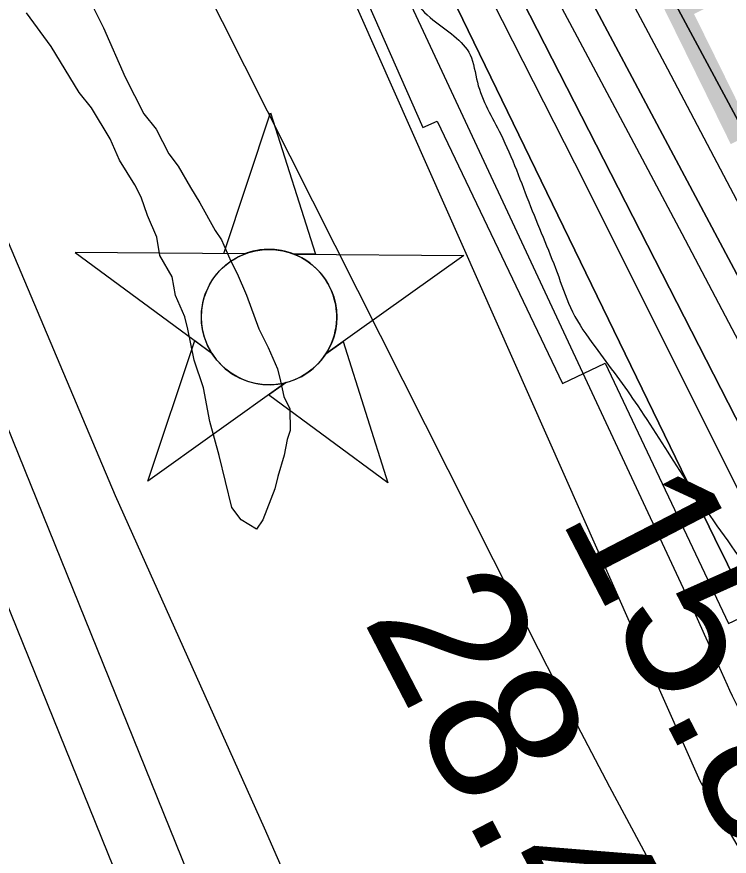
# Model space of a CAD drawing. Extents: x 3355724 to 3393621, y 594744 to 620174.
# Drawn here: x 3383582.9 to 3383904.2, y 604687.3 to 605066.1 of the extents above; entities that cross this region are included whole.
import ezdxf

# ---------------------------------------------------------------- set-up
doc = ezdxf.new("R2010")
doc.units = 0
for name, color, linetype in [('V-CHAN-NAID', 7, 'Continuous'), ('V-LEVE-TOET', 7, 'Continuous'), ('V-RIVR-EDGE', 7, 'Continuous'), ('V-RIVR-RANG', 7, 'Continuous'), ('V-RRAP-RVMT', 7, 'Continuous'), ('V-RRAP-RVMT-IDEN', 7, 'Continuous'), ('V-SITE-VEGE', 7, 'Continuous'), ('V-SURV-LINE', 7, 'Continuous'), ('V-TOPO-DPTH', 7, 'Continuous'), ('V-TOPO-MAJR', 7, 'Continuous'), ('V-TOPO-MINR', 7, 'Continuous'), ('V-TOPO-WATR', 7, 'Continuous')]:
    doc.layers.add(name, color=color, linetype=linetype)

msp = doc.modelspace()

# ---------------------------------------------------------------- linework, layer by layer
at = {"layer": 'V-CHAN-NAID'}
for points in [[(3383685.83, 604959.16), (3383676.25, 604959.23), (3383697.37, 605022.71), (3383717.6, 604958.93), (3383708.01, 604959), (3383706.43, 604959.58), (3383704.34, 604960.2), (3383702.3, 604960.65), (3383700.26, 604960.96), (3383699.1, 604961.07), (3383697.56, 604961.15), (3383695.84, 604961.15), (3383694.47, 604961.08), (3383692.56, 604960.88), (3383691.2, 604960.66), (3383689.41, 604960.28), (3383687.88, 604959.86), (3383686.85, 604959.53)], [(3383685.83, 604959.16), (3383609.34, 604959.7), (3383670.91, 604914.3), (3383669.79, 604916.21), (3383668.98, 604917.84), (3383668.16, 604919.81), (3383667.46, 604921.86), (3383667.1, 604923.18), (3383666.74, 604924.81), (3383666.49, 604926.25), (3383666.31, 604927.85), (3383666.2, 604929.59), (3383666.19, 604931.17), (3383666.29, 604933.24), (3383666.48, 604934.86), (3383666.87, 604937.06), (3383667.35, 604938.99), (3383667.95, 604940.87), (3383668.61, 604942.55), (3383669.33, 604944.14), (3383670.15, 604945.68), (3383671.21, 604947.41), (3383672.24, 604948.88), (3383673.24, 604950.15), (3383674.24, 604951.3), (3383675.55, 604952.63), (3383676.6, 604953.6), (3383678.32, 604955), (3383679.53, 604955.87), (3383681.22, 604956.94), (3383682.95, 604957.88), (3383684.39, 604958.57)], [(3383708.01, 604959), (3383784.5, 604958.46), (3383722.3, 604913.94), (3383723.21, 604915.42), (3383724.19, 604917.27), (3383724.9, 604918.86), (3383725.64, 604920.81), (3383726.19, 604922.6), (3383726.58, 604924.24), (3383726.95, 604926.25), (3383727.13, 604927.82), (3383727.26, 604930.02), (3383727.23, 604932.09), (3383727.04, 604934.31), (3383726.77, 604936.06), (3383726.28, 604938.3), (3383725.64, 604940.44), (3383724.89, 604942.42), (3383724.24, 604943.86), (3383723.24, 604945.78), (3383722.17, 604947.5), (3383720.96, 604949.2), (3383719.7, 604950.74), (3383718.43, 604952.11), (3383716.79, 604953.64), (3383715.05, 604955.05), (3383713.37, 604956.23), (3383711.48, 604957.36), (3383710.01, 604958.12)], [(3383704.27, 604901.03), (3383642.06, 604856.51), (3383663.19, 604919.99), (3383670.91, 604914.3), (3383671.54, 604913.34), (3383672.93, 604911.48), (3383674.14, 604910.06), (3383675.6, 604908.56), (3383676.99, 604907.31), (3383678.45, 604906.15), (3383679.85, 604905.16), (3383681.53, 604904.13), (3383683.24, 604903.22), (3383685.03, 604902.41), (3383686.48, 604901.85), (3383688.11, 604901.32), (3383690.33, 604900.76), (3383691.87, 604900.47), (3383693.89, 604900.21), (3383695.43, 604900.11), (3383697.29, 604900.09), (3383698.98, 604900.17), (3383700.69, 604900.34), (3383702.59, 604900.65)], [(3383722.3, 604913.94), (3383730.1, 604919.52), (3383750.32, 604855.74), (3383696.47, 604895.45), (3383704.27, 604901.03), (3383705.93, 604901.51), (3383707.55, 604902.07), (3383709.7, 604902.98), (3383711.44, 604903.86), (3383713.31, 604904.98), (3383715.04, 604906.19), (3383716.6, 604907.43), (3383717.88, 604908.6), (3383719.27, 604910.02), (3383720.47, 604911.42), (3383721.59, 604912.9)]]:
    msp.add_lwpolyline(points, close=True, dxfattribs=at)
msp.add_circle((3383696.72, 604930.62), 30.54, dxfattribs=at)
at = {"layer": 'V-LEVE-TOET'}
msp.add_lwpolyline([(3383511.56, 605084.7), (3383574.32, 604975.06), (3383627.38, 604850.12), (3383694.58, 604700.2), (3383729.74, 604619.75), (3383745.11, 604594.78), (3383764.12, 604575.94), (3383781.89, 604561.36), (3383793.56, 604547.36), (3383799.74, 604528.46), (3383801.68, 604504.66), (3383798.07, 604491.21), (3383797.58, 604463.11), (3383807.5, 604430.8), (3383892.61, 604235.16), (3383960.48, 604073.64), (3384024.03, 603920.65), (3384108.02, 603704.25), (3384171.55, 603555.53), (3384247.5, 603362.3)], dxfattribs=at)
at = {"layer": 'V-RIVR-EDGE'}
msp.add_spline([(3382685.21, 606951.82), (3382699.41, 606928.39), (3382711.81, 606916.3), (3382716.9, 606906.05), (3382724.91, 606891.77), (3382727.45, 606882.99), (3382735.47, 606874.56), (3382743.12, 606862.48), (3382749.66, 606847.84), (3382757.66, 606833.2), (3382769.68, 606814.16), (3382782.05, 606791.1), (3382790.05, 606772.81), (3382795.49, 606757.44), (3382803.86, 606738.78), (3382815.86, 606716.08), (3382832.97, 606684.6), (3382843.14, 606660.09), (3382859.52, 606629.71), (3382875.17, 606604.81), (3382892.66, 606579.18), (3382909.77, 606553.18), (3382929.07, 606522.43), (3382946.92, 606497.16), (3382961.85, 606475.92), (3382973.16, 606466.75), (3382978.63, 606458.7), (3382989.19, 606442.59), (3382998.29, 606426.48), (3383008.12, 606410.74), (3383014.67, 606399.39), (3383025.61, 606390.23), (3383035.45, 606378.87), (3383042.38, 606369.71), (3383049.66, 606356.54), (3383077.35, 606319.55), (3383102.48, 606284.03), (3383117.05, 606263.15), (3383116.67, 606258.04), (3383121.77, 606250.71), (3383131.61, 606238.99), (3383143.64, 606222.15), (3383154.19, 606202.75), (3383171.3, 606174.92), (3383191.32, 606140.51), (3383212.06, 606099.52), (3383234.24, 606053.04), (3383253.52, 606014.97), (3383268.81, 605988.25), (3383282.64, 605965.55), (3383296.11, 605942.49), (3383311.03, 605917.6), (3383331.43, 605885.38), (3383347.45, 605861.21), (3383359.46, 605839.98), (3383382.76, 605801.54), (3383403.87, 605764.93), (3383419.51, 605733.82), (3383436.64, 605710.75), (3383464.33, 605675.59), (3383488.38, 605644.46), (3383503.69, 605625.05), (3383518.63, 605606.37), (3383529.55, 605590.26), (3383543.77, 605575.6), (3383545.23, 605570.84), (3383546.67, 605564.62), (3383550.31, 605557.3), (3383561.99, 605549.6), (3383575.12, 605539.33), (3383595.9, 605513.69), (3383606.83, 605500.87), (3383607.91, 605493.92), (3383610.43, 605479.66), (3383611.87, 605471.25), (3383616.97, 605461), (3383626.05, 605438.68), (3383628.92, 605416.37), (3383634.35, 605396.99), (3383636.16, 605387.48), (3383637.95, 605374.31), (3383643.05, 605364.07), (3383654.34, 605347.59), (3383664.16, 605328.56), (3383678.7, 605295.99), (3383684.48, 605268.55), (3383701.54, 605220.26), (3383711.72, 605194.65), (3383714.97, 605180.02), (3383724.03, 605149.29), (3383729.84, 605134.29), (3383736.02, 605118.55), (3383753.85, 605084.88), (3383770.61, 605064.73), (3383787.39, 605048.97), (3383790.65, 605036.53), (3383801.19, 605013.11), (3383814.64, 604980.55), (3383827.35, 604948.71), (3383833.53, 604932.98), (3383843.72, 604917.23), (3383863.03, 604890.5), (3383884.52, 604857.18), (3383935.15, 604783.58), (3383963.9, 604731.6), (3383993.72, 604668.66), (3384000.98, 604651.46), (3384017.36, 604619.61), (3384032.99, 604587.04), (3384044.65, 604571.29), (3384055.58, 604554.09), (3384071.58, 604521.15), (3384078.47, 604500.29), (3384081.72, 604484.57), (3384087.91, 604472.12), (3384096.65, 604460.77), (3384103.21, 604452.35), (3384105.38, 604442.47), (3384107.19, 604435.89), (3384108.65, 604434.42), (3384114.86, 604433.67), (3384119.61, 604430.74), (3384126.53, 604421.95), (3384146.92, 604390.46), (3384166.94, 604355.68), (3384183.33, 604328.23), (3384207.01, 604298.92), (3384223.4, 604274.03), (3384250.33, 604225.34), (3384273.98, 604179.96), (3384293.99, 604141.52), (3384308.54, 604112.61), (3384320.91, 604089.55), (3384332.21, 604075.63), (3384335.85, 604069.04), (3384345.31, 604053.3), (3384348.96, 604047.81), (3384362.08, 604034.98), (3384372.29, 604022.89), (3384383.95, 604005.68), (3384390.13, 603992.87), (3384406.16, 603972.36), (3384417.09, 603955.15), (3384430.56, 603933.92), (3384440.75, 603916.71), (3384450.2, 603895.85), (3384454.18, 603879.03), (3384458.53, 603863.66), (3384464.33, 603844.64), (3384471.6, 603825.25), (3384474.86, 603815.01), (3384473.74, 603806.6), (3384477.73, 603791.24), (3384479.17, 603782.1), (3384477.68, 603771.13), (3384476.19, 603762), (3384476.16, 603748.84), (3384481.96, 603727.62), (3384486.67, 603712.26), (3384487.01, 603701.29), (3384486.95, 603678.63), (3384496.34, 603629.99), (3384507.57, 603590.84), (3384519.55, 603555.72), (3384533.36, 603523.52), (3384552.63, 603483.63), (3384569.02, 603455.8), (3384585.77, 603432.73), (3384604.35, 603404.54), (3384620.73, 603379.64), (3384633.81, 603347.08), (3384649.05, 603299.88), (3384654.82, 603268.07), (3384673.29, 603196.37), (3384684.48, 603140.78), (3384695.35, 603099.81), (3384709.16, 603067.61), (3384721.89, 603042.36), (3384733.52, 603015.64), (3384746.6, 602984.9), (3384754.96, 602962.22), (3384756.77, 602956), (3384760.42, 602955.99), (3384764.43, 602951.23), (3384767.66, 602926.73), (3384780.31, 602867.11), (3384791.19, 602833.82), (3384810.8, 602780.4), (3384832.95, 602721.86), (3384845.31, 602691.49), (3384855.14, 602674.65), (3384859.48, 602657.82), (3384867.48, 602641.72), (3384876.95, 602624.52), (3384884.56, 602600.74), (3384894, 602572.2), (3384900.51, 602546.96), (3384906.68, 602528.3), (3384922.67, 602491.34), (3384928.84, 602472.32), (3384931.72, 602454.03), (3384931.31, 602436.86), (3384923.24, 602425.18), (3384917.01, 602416.05), (3384910.77, 602406.93), (3384908.17, 602392.32), (3384903.03, 602383.19), (3384897.53, 602375.89), (3384886.53, 602362.03), (3384870.35, 602324.05), (3384866.3, 602310.9), (3384859.67, 602289.35), (3384857.45, 602280.22), (3384853.41, 602271.82), (3384850.08, 602256.47), (3384849.29, 602231.99), (3384850.71, 602216.63), (3384853.24, 602202.37), (3384853.6, 602202.37), (3384862.01, 602201.25), (3384874.06, 602196.47), (3384877.35, 602195.36), (3384877.34, 602192.44), (3384871.47, 602184.04), (3384871.09, 602180.39), (3384872.91, 602176.73), (3384876.19, 602170.87), (3384874.71, 602165.03), (3384869.57, 602153.71), (3384865.53, 602149.33), (3384862.96, 602143.12), (3384862.95, 602137.64), (3384862.94, 602133.25), (3384868.04, 602129.59), (3384875.7, 602122.99), (3384878.97, 602114.94), (3384881.88, 602107.25), (3384886.98, 602100.66), (3384894.28, 602096.99), (3384896.47, 602092.23), (3384897.16, 602079.43), (3384899.7, 602068.09), (3384904.78, 602054.92), (3384914.25, 602039.55), (3384933.2, 602016.83), (3384944.85, 601998.16), (3384955.39, 601973.28), (3384961.88, 601937.81), (3384969.47, 601901.96), (3384976.33, 601868.68), (3384986.49, 601837.58), (3384990.84, 601821.49), (3384996.23, 601784.56), (3385007.4, 601717.27), (3385010.62, 601690.57), (3385019.64, 601642.3), (3385024.34, 601622.91), (3385033.39, 601587.07), (3385047.89, 601537.32), (3385059.82, 601482.82), (3385064.15, 601458.68), (3385063.72, 601433.83), (3385064.77, 601415.91), (3385066.9, 601389.22), (3385067.94, 601365.09), (3385069.01, 601353.39), (3385072.63, 601339.86), (3385083.54, 601316.8), (3385087.91, 601310.58), (3385095.57, 601305.08), (3385098.12, 601299.59), (3385101.76, 601293.73), (3385102.48, 601288.97), (3385102.47, 601285.68), (3385105.76, 601284.58), (3385109.77, 601282.38), (3385109.77, 601280.91), (3385112.69, 601280.54), (3385119.64, 601280.52), (3385121.82, 601278.33), (3385122.16, 601265.16), (3385118.12, 601257.13), (3385117.74, 601251.29), (3385118.07, 601238.12), (3385119.82, 601205.59), (3385117.98, 601200.84), (3385117.59, 601193.89), (3385120.87, 601189.13), (3385123.07, 601189.13), (3385128.55, 601189.11), (3385132.2, 601189.11), (3385142.79, 601181.77), (3385148.98, 601172.98), (3385150.77, 601159.45), (3385150.36, 601141.54), (3385148.53, 601137.52), (3385144.86, 601132.78), (3385144.11, 601125.84), (3385146.29, 601119.98), (3385150.3, 601115.59), (3385159.79, 601111.18), (3385160.15, 601107.15), (3385154.66, 601103.88), (3385152.82, 601099.13), (3385152.8, 601092.92), (3385153.51, 601084.87), (3385156.79, 601080.11), (3385159.35, 601079.37), (3385173.25, 601082.26), (3385173.24, 601080.8), (3385172.83, 601061.43), (3385176.06, 601037.66), (3385178.96, 601025.59), (3385186.95, 601006.93), (3385193.5, 600994.85), (3385202.97, 600979.84), (3385216.45, 600962.26), (3385223.73, 600947.98), (3385225.88, 600931.16), (3385225.81, 600905.57), (3385225.42, 600892.05), (3385233.05, 600875.58), (3385237.39, 600855.47), (3385241.34, 600826.58), (3385242.36, 600796.6), (3385245.51, 600741.39), (3385245.8, 600708.86), (3385249.65, 600639.4), (3385250.27, 600596.62), (3385259.56, 600509.6), (3385266.36, 600451.1), (3385277.49, 600369.19), (3385281.77, 600323.48), (3385282.73, 600271.57), (3385283.38, 600237.21), (3385284.31, 600195.07)], degree=3, dxfattribs=at)
at = {"layer": 'V-RRAP-RVMT'}
msp.add_lwpolyline([(3383709.39, 605144.82), (3383766.08, 605016.21), (3383772.54, 605019.07), (3383829.08, 604900.66), (3383848.27, 604909.75), (3383903.97, 604792.35), (3383920.88, 604800.35), (3383978.59, 604682.23), (3383983.26, 604684.41), (3384034.8, 604575.63), (3384034.01, 604575.28), (3384093.35, 604452.16), (3384097.91, 604454.35), (3384155.69, 604338.36), (3384170.65, 604345.78), (3384228.55, 604227.76), (3384243.11, 604234.88), (3384299.46, 604115.89), (3384304.43, 604118.22), (3384360.55, 604002.69), (3384372.36, 604008.26)], dxfattribs=at)
at = {"layer": 'V-SITE-VEGE'}
for points in [[(3383616.43, 605072.2), (3383622.03, 605061.11), (3383631.85, 605038.92), (3383640.26, 605022.29), (3383645.85, 605015.36), (3383651.46, 605004.27), (3383655.65, 604998.73), (3383661.25, 604989.03), (3383665.45, 604982.1)], [(3383700.51, 604907.22), (3383701.92, 604901.67), (3383703.34, 604894.73), (3383706.14, 604889.19), (3383706.19, 604879.46), (3383704.81, 604875.29), (3383703.46, 604868.33), (3383700.72, 604858.59), (3383699.35, 604853.03), (3383693.86, 604839.11), (3383691.09, 604834.93), (3383684.13, 604839.07), (3383679.94, 604844.61), (3383674.28, 604868.21), (3383670.04, 604883.47), (3383667.2, 604898.74), (3383662.97, 604911.23), (3383660.14, 604925.11), (3383658.72, 604930.66), (3383654.51, 604940.37), (3383653.09, 604948.7), (3383647.49, 604958.4), (3383646.06, 604966.73), (3383641.85, 604976.44), (3383639.04, 604984.76), (3383636.23, 604990.31), (3383629.24, 605001.4), (3383625.03, 605011.1), (3383616.63, 605024.96), (3383611.04, 605031.88), (3383598.45, 605052.67), (3383587.27, 605067.9)], [(3383665.45, 604982.1), (3383672.45, 604969.63), (3383675.24, 604965.47), (3383679.45, 604955.76), (3383682.26, 604950.22), (3383686.47, 604940.51), (3383692.09, 604925.25), (3383696.29, 604916.93), (3383700.51, 604907.22)]]:
    msp.add_lwpolyline(points, dxfattribs=at)
at = {"layer": 'V-SURV-LINE'}
for points in [[(3383556.33, 604935.84), (3384305.05, 603084.28)], [(3384277.25, 603073.02), (3383528.53, 604924.58)]]:
    msp.add_lwpolyline(points, dxfattribs=at)
at = {"layer": 'V-TOPO-DPTH'}
for points in [[(3383668.19, 605466.14), (3383914.76, 605007.08), (3383932.57, 604973.88), (3383950.37, 604940.68), (3383968.13, 604907.47), (3383985.89, 604874.24), (3384003.69, 604841.05), (3384021.59, 604807.9), (3384039.64, 604774.83), (3384057.77, 604741.82), (3384074.37, 604711.75), (3384100.72, 604663.66), (3384126.89, 604615.46), (3384152.76, 604567.1), (3384178.43, 604518.65), (3384306.82, 604274.55)], [(3384306.82, 604274.55), (3384178.43, 604518.65), (3384152.76, 604567.1), (3384126.89, 604615.46), (3384100.72, 604663.66), (3384074.37, 604711.75), (3384057.77, 604741.82), (3384039.64, 604774.83), (3384021.59, 604807.9), (3384003.69, 604841.05), (3383985.89, 604874.24), (3383968.13, 604907.47), (3383950.37, 604940.68), (3383932.57, 604973.88), (3383914.76, 605007.08), (3383668.19, 605466.14)], [(3384295.03, 604237.88), (3384147.6, 604508.4), (3384121.71, 604555.77), (3384095.76, 604603.11), (3384069.71, 604650.4), (3384043.58, 604697.64), (3383996.24, 604783.06), (3383993.75, 604787.58), (3383991.29, 604792.1), (3383988.85, 604796.64), (3383986.44, 604801.2), (3383970.45, 604831.56), (3383960.05, 604851.29), (3383949.62, 604871.02), (3383939.18, 604890.73), (3383928.71, 604910.43), (3383673.17, 605390.97)], [(3384295.03, 604237.88), (3384147.6, 604508.4), (3384121.71, 604555.77), (3384095.76, 604603.11), (3384069.71, 604650.4), (3384043.58, 604697.64), (3383996.24, 604783.06), (3383993.75, 604787.58), (3383991.29, 604792.1), (3383988.85, 604796.64), (3383986.44, 604801.2), (3383970.45, 604831.56), (3383960.05, 604851.29), (3383949.62, 604871.02), (3383939.18, 604890.73), (3383928.71, 604910.43), (3383673.17, 605390.97)], [(3383778.01, 605138.06), (3383960.19, 604781.72), (3383966.96, 604768.08), (3383973.75, 604756.15), (3384183.09, 604368.24), (3384259.37, 604230.97), (3384273.77, 604200.28), (3384280.54, 604184.09), (3384313.54, 604101.42), (3384345.72, 604028.12), (3384436.27, 603808.23), (3384514.1, 603603.7), (3384523.42, 603584.1), (3384529.34, 603568.76), (3384540.32, 603534.67), (3384693.42, 603129.02)], [(3383778.01, 605138.06), (3383960.19, 604781.72), (3383966.96, 604768.08), (3383973.75, 604756.15), (3384183.09, 604368.24), (3384259.37, 604230.97), (3384273.77, 604200.28), (3384280.54, 604184.09), (3384313.54, 604101.42), (3384345.72, 604028.12), (3384436.27, 603808.23), (3384514.1, 603603.7), (3384523.42, 603584.1), (3384529.34, 603568.76), (3384540.32, 603534.67), (3384693.42, 603129.02)], [(3384215.41, 604221.28), (3384051.95, 604531.63), (3384031.85, 604569.84), (3384011.77, 604608.05), (3383991.72, 604646.28), (3383971.69, 604684.53), (3383967.58, 604692.37), (3383949.78, 604726.78), (3383932.18, 604761.29), (3383914.9, 604795.97), (3383897.83, 604830.75), (3383753.75, 605127.67)]]:
    msp.add_lwpolyline(points, dxfattribs=at)
at = {"layer": 'V-TOPO-MAJR'}
msp.add_lwpolyline([(3383665.35, 605084.41), (3383818.04, 604780.85), (3383833.99, 604749.65), (3383850.2, 604718.58), (3383866.8, 604687.72), (3383883.66, 604657.01), (3383919.52, 604592.67), (3383954.22, 604529.73), (3383988.54, 604466.59), (3384022.28, 604403.14)], dxfattribs=at)
at = {"layer": 'V-TOPO-MINR'}
for points in [[(3383668.19, 605466.14), (3383914.76, 605007.08), (3383932.57, 604973.88), (3383950.37, 604940.68), (3383968.13, 604907.47), (3383985.89, 604874.24), (3384003.69, 604841.05), (3384021.59, 604807.9), (3384039.64, 604774.83), (3384057.77, 604741.82), (3384074.37, 604711.75), (3384100.72, 604663.66), (3384126.89, 604615.46), (3384152.76, 604567.1), (3384178.43, 604518.65), (3384306.82, 604274.55)], [(3383591.95, 605396.15), (3383890.96, 604721.26), (3383899.16, 604706.98), (3384063.56, 604426.94), (3384088, 604384.91), (3384112.2, 604342.75), (3384136.05, 604300.39), (3384159.66, 604257.9), (3384202.35, 604180.31), (3384204.4, 604176.49), (3384206.4, 604172.64), (3384208.33, 604168.76), (3384210.2, 604164.85), (3384219.98, 604143.96), (3384226.63, 604129.56), (3384233.21, 604115.11), (3384239.64, 604100.61), (3384246, 604086.07), (3384468.5, 603570.25), (3384608.71, 603164.43)], [(3383653.68, 605397.11), (3383834.44, 605059.34), (3383858.71, 605013.83), (3383882.88, 604968.26), (3383906.91, 604922.62), (3383930.85, 604876.93), (3383967.21, 604807.27), (3383972.94, 604796.4), (3383978.72, 604785.56), (3383984.59, 604774.76), (3383990.51, 604763.99), (3384190.61, 604403.58)], [(3383673.17, 605390.97), (3383928.71, 604910.43), (3383939.18, 604890.73), (3383949.62, 604871.02), (3383960.05, 604851.29), (3383970.45, 604831.56), (3383986.44, 604801.2), (3383988.85, 604796.64), (3383991.29, 604792.1), (3383993.75, 604787.58), (3383996.24, 604783.06), (3384043.58, 604697.64), (3384069.71, 604650.4), (3384095.76, 604603.11), (3384121.71, 604555.77), (3384147.6, 604508.4), (3384295.03, 604237.88)], [(3383677.38, 605250.12), (3383886.59, 604801.47), (3383889.8, 604794.53), (3383892.99, 604787.59), (3383896.14, 604780.63), (3383899.27, 604773.66), (3383903.28, 604764.69), (3383904.41, 604762.2), (3383905.56, 604759.73), (3383906.75, 604757.28), (3383907.96, 604754.83), (3383909.76, 604751.25), (3383910.43, 604749.97), (3383910.77, 604749.33), (3383911.13, 604748.7), (3383916.95, 604738.35), (3383920.2, 604732.54), (3383923.43, 604726.71), (3383926.63, 604720.87), (3383929.81, 604715.02), (3384208.2, 604198.98)], [(3383753.75, 605127.67), (3383897.83, 604830.75), (3383914.9, 604795.97), (3383932.18, 604761.29), (3383949.78, 604726.78), (3383967.58, 604692.37), (3383971.69, 604684.53), (3383991.72, 604646.28), (3384011.77, 604608.05), (3384031.85, 604569.84), (3384051.95, 604531.63), (3384215.41, 604221.28)], [(3383847.95, 605096.16), (3383876.34, 605042.57), (3383904.69, 604988.95), (3383932.99, 604935.31), (3383981.94, 604842.45), (3383985.75, 604835.23), (3383989.57, 604828.02), (3383993.41, 604820.82), (3383997.25, 604813.62), (3384001.11, 604806.43), (3384004.99, 604799.25), (3384008.91, 604792.08), (3384012.84, 604784.93), (3384016.53, 604778.26), (3384022.3, 604767.77), (3384028.06, 604757.27), (3384033.79, 604746.76), (3384039.5, 604736.24), (3384300.16, 604254.31)], [(3383797.15, 605073.71), (3383834.44, 605000.14), (3383923.8, 604821.63), (3383936.76, 604796.04), (3383949.87, 604770.52), (3383963.2, 604745.12), (3383976.68, 604719.79), (3384050.71, 604582.2), (3384084.88, 604518.17), (3384118.78, 604453.99), (3384152.25, 604389.59)]]:
    msp.add_lwpolyline(points, dxfattribs=at)
at = {"layer": 'V-TOPO-WATR'}
msp.add_lwpolyline([(3384693.42, 603129.02), (3384540.32, 603534.67), (3384529.34, 603568.76), (3384523.42, 603584.1), (3384514.1, 603603.7), (3384436.27, 603808.23), (3384345.72, 604028.12), (3384313.54, 604101.42), (3384280.54, 604184.09), (3384273.77, 604200.28), (3384259.37, 604230.97), (3384183.09, 604368.24), (3383973.75, 604756.15), (3383966.96, 604768.08), (3383960.19, 604781.72), (3383778.01, 605138.06)], dxfattribs=at)

# ---------------------------------------------------------------- texts
at = {"layer": 'V-RIVR-RANG'}
for s, p in [('15.8', (3383827.35, 604840.61)), ('28.4', (3383738.67, 604794.4))]:
    msp.add_text(s, height=67, rotation=297.3883, dxfattribs=at).set_placement(p)
at = {"layer": 'V-RRAP-RVMT-IDEN'}
msp.add_text('REVET.', height=100, rotation=296.1873, dxfattribs=at).set_placement((3383746.77, 605330.26))

doc.saveas('drawing.dxf')
